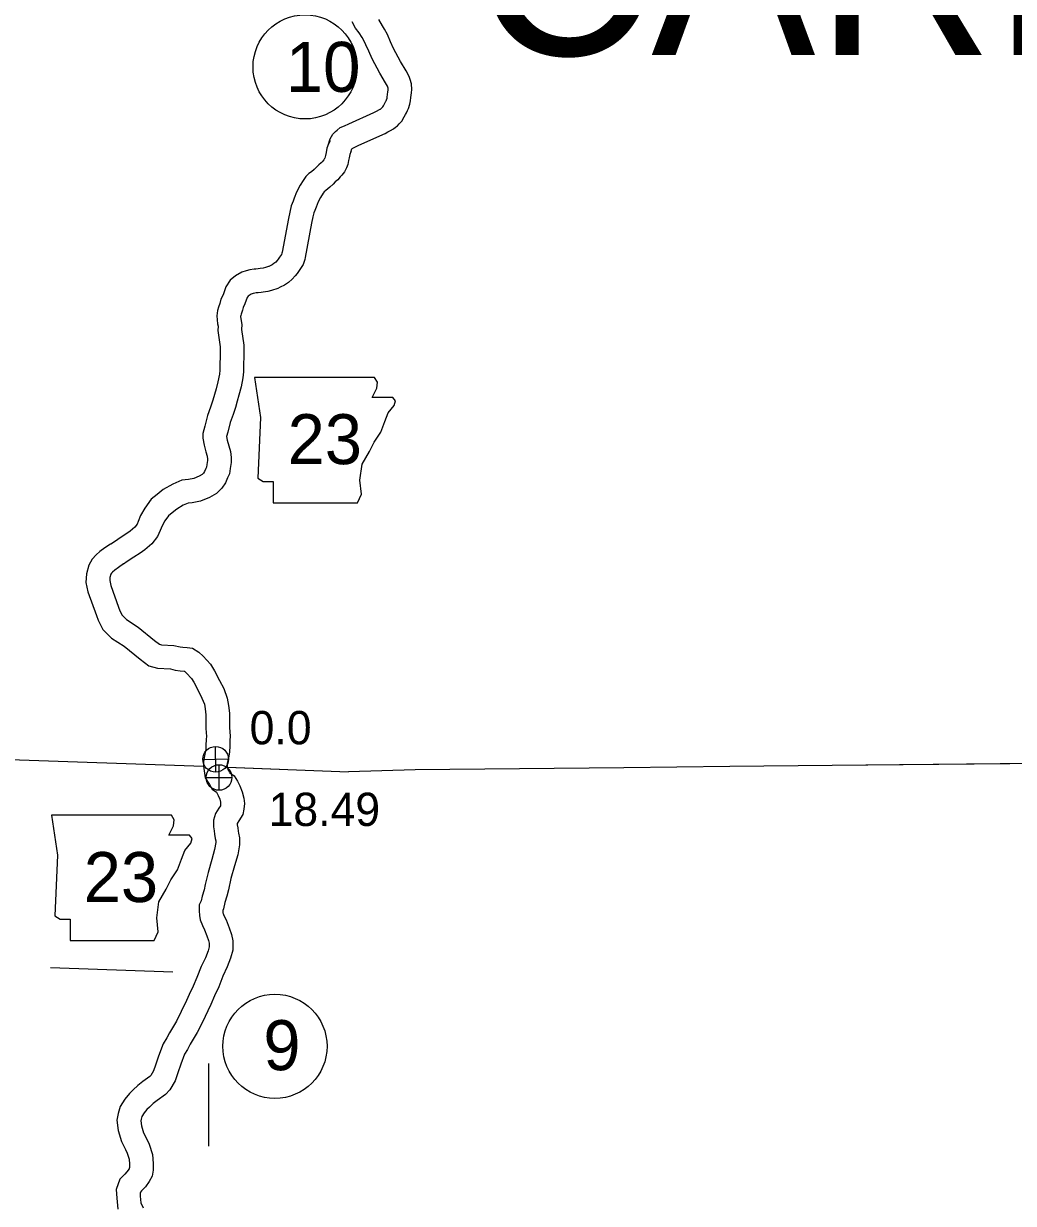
# Model space of a CAD drawing. Extents: x -939622 to -934245, y 1383184 to 1385301.
# Drawn here: x -935481.92 to -935444.3, y 1384245.97 to 1384290.84 of the extents above; entities that cross this region are included whole.
import ezdxf

# ---------------------------------------------------------------- set-up
doc = ezdxf.new("R2010")
doc.units = 0
for name, color, linetype in [('10', 7, 'Continuous'), ('2', 7, 'Continuous'), ('21', 7, 'Continuous'), ('25', 7, 'Continuous'), ('26', 7, 'Continuous'), ('27', 7, 'Continuous'), ('Default', 7, 'Continuous'), ('Level 10', 7, 'Continuous'), ('Level 2', 7, 'Continuous'), ('Level 21', 7, 'Continuous'), ('Level 25', 7, 'Continuous'), ('Level 26', 7, 'Continuous'), ('Level 27', 7, 'Continuous'), ('Level 7', 7, 'Continuous')]:
    doc.layers.add(name, color=color, linetype=linetype)

msp = doc.modelspace()

# ---------------------------------------------------------------- linework, layer by layer
at = {"layer": '10'}
for points in [[(-935470.349, 1384286.218), (-935470.274, 1384286.461), (-935470.163, 1384286.638), (-935470.073, 1384286.731), (-935470.005, 1384286.786), (-935469.884, 1384286.893), (-935469.719, 1384286.947), (-935469.56, 1384287.026), (-935468.608, 1384287.456), (-935468.509, 1384287.516), (-935468.395, 1384287.57), (-935468.372, 1384287.583), (-935468.362, 1384287.591), (-935468.319, 1384287.627), (-935468.281, 1384287.665), (-935468.268, 1384287.678), (-935468.247, 1384287.714), (-935468.185, 1384287.842), (-935468.154, 1384287.887), (-935468.147, 1384287.903), (-935468.132, 1384287.936), (-935468.109, 1384288.008), (-935468.103, 1384288.039), (-935468.094, 1384288.145), (-935468.076, 1384288.247), (-935468.067, 1384288.315), (-935468.064, 1384288.348), (-935468.067, 1384288.386), (-935468.079, 1384288.429), (-935468.092, 1384288.462), (-935468.162, 1384288.594), (-935468.381, 1384288.953), (-935468.675, 1384289.497), (-935468.805, 1384289.793), (-935468.909, 1384290.034), (-935468.993, 1384290.193), (-935469.058, 1384290.307), (-935469.171, 1384290.495), (-935469.303, 1384290.673), (-935469.44, 1384290.909)], [(-935469.489, 1384285.952), (-935469.451, 1384286.077), (-935469.428, 1384286.095), (-935469.377, 1384286.112), (-935469.174, 1384286.213), (-935468.185, 1384286.659), (-935468.082, 1384286.723), (-935467.982, 1384286.769), (-935467.862, 1384286.837), (-935467.79, 1384286.896), (-935467.715, 1384286.959), (-935467.641, 1384287.031), (-935467.541, 1384287.134), (-935467.451, 1384287.293), (-935467.404, 1384287.389), (-935467.365, 1384287.447), (-935467.326, 1384287.534), (-935467.289, 1384287.616), (-935467.238, 1384287.78), (-935467.211, 1384287.906), (-935467.2, 1384288.028), (-935467.185, 1384288.114), (-935467.173, 1384288.214), (-935467.161, 1384288.332), (-935467.175, 1384288.546), (-935467.226, 1384288.717), (-935467.271, 1384288.834), (-935467.38, 1384289.04), (-935467.601, 1384289.401), (-935467.866, 1384289.893), (-935467.98, 1384290.151), (-935468.096, 1384290.423), (-935468.204, 1384290.627), (-935468.282, 1384290.762), (-935468.422, 1384290.996)], [(-935470.274, 1384286.382), (-935470.331, 1384286.268), (-935470.392, 1384286.109), (-935470.426, 1384285.933), (-935470.453, 1384285.828), (-935470.472, 1384285.721), (-935470.472, 1384285.72), (-935470.48, 1384285.705), (-935470.515, 1384285.664), (-935470.578, 1384285.588), (-935470.618, 1384285.543), (-935470.699, 1384285.473), (-935470.79, 1384285.378), (-935470.883, 1384285.291), (-935470.984, 1384285.204), (-935471.084, 1384285.137), (-935471.194, 1384285.032), (-935471.292, 1384284.874), (-935471.413, 1384284.692), (-935471.551, 1384284.433), (-935471.637, 1384284.197), (-935471.682, 1384284.093), (-935471.757, 1384283.915), (-935471.806, 1384283.672), (-935471.858, 1384283.429), (-935472.098, 1384282.144), (-935472.109, 1384282.107), (-935472.121, 1384282.061), (-935472.19, 1384281.958), (-935472.244, 1384281.881), (-935472.281, 1384281.834), (-935472.337, 1384281.774), (-935472.41, 1384281.712), (-935472.473, 1384281.668), (-935472.601, 1384281.601), (-935472.608, 1384281.597), (-935472.726, 1384281.564), (-935472.823, 1384281.539), (-935472.936, 1384281.522), (-935473.008, 1384281.513), (-935473.091, 1384281.502), (-935473.159, 1384281.499), (-935473.32, 1384281.479), (-935473.466, 1384281.433), (-935473.632, 1384281.382), (-935473.873, 1384281.245), (-935474.069, 1384281.078), (-935474.234, 1384280.825), (-935474.34, 1384280.527), (-935474.423, 1384280.359), (-935474.466, 1384280.195), (-935474.511, 1384280.056), (-935474.547, 1384279.933), (-935474.581, 1384279.721), (-935474.547, 1384279.421), (-935474.533, 1384279.332), (-935474.538, 1384279.164), (-935474.457, 1384278.544), (-935474.451, 1384278.198), (-935474.461, 1384277.875), (-935474.462, 1384277.663), (-935474.482, 1384277.506), (-935474.535, 1384277.218), (-935474.606, 1384276.944), (-935474.664, 1384276.732), (-935474.732, 1384276.514), (-935474.814, 1384276.254), (-935474.927, 1384275.934), (-935475.03, 1384275.534), (-935475.107, 1384275.257), (-935475.105, 1384275.068), (-935475.061, 1384274.805), (-935474.99, 1384274.549), (-935474.947, 1384274.391), (-935474.934, 1384274.278), (-935474.932, 1384274.222), (-935474.962, 1384274.069), (-935474.975, 1384273.968), (-935474.996, 1384273.922), (-935475.043, 1384273.808), (-935475.083, 1384273.749), (-935475.14, 1384273.694), (-935475.254, 1384273.625), (-935475.453, 1384273.545), (-935475.656, 1384273.506), (-935475.907, 1384273.474), (-935476.253, 1384273.329), (-935476.619, 1384273.119), (-935476.84, 1384272.935), (-935477.078, 1384272.75), (-935477.313, 1384272.417), (-935477.476, 1384272.128), (-935477.564, 1384271.906), (-935477.611, 1384271.799), (-935477.7, 1384271.685), (-935477.876, 1384271.535), (-935477.994, 1384271.45), (-935478.221, 1384271.305), (-935478.474, 1384271.135), (-935478.613, 1384271.046)], [(-935469.47, 1384285.976), (-935469.507, 1384285.902), (-935469.523, 1384285.861), (-935469.547, 1384285.737), (-935469.573, 1384285.637), (-935469.6, 1384285.484), (-935469.646, 1384285.359), (-935469.727, 1384285.199), (-935469.829, 1384285.082), (-935469.891, 1384285.007), (-935469.982, 1384284.901), (-935470.08, 1384284.819), (-935470.156, 1384284.739), (-935470.283, 1384284.619), (-935470.438, 1384284.487), (-935470.499, 1384284.446), (-935470.535, 1384284.387), (-935470.64, 1384284.23), (-935470.727, 1384284.067), (-935470.8, 1384283.863), (-935470.855, 1384283.738), (-935470.892, 1384283.649), (-935470.924, 1384283.489), (-935470.976, 1384283.251), (-935471.22, 1384281.945), (-935471.239, 1384281.874), (-935471.291, 1384281.678), (-935471.37, 1384281.565), (-935471.447, 1384281.449), (-935471.524, 1384281.339), (-935471.6, 1384281.246), (-935471.711, 1384281.125), (-935471.859, 1384280.999), (-935472.005, 1384280.897), (-935472.169, 1384280.811), (-935472.258, 1384280.76), (-935472.494, 1384280.694), (-935472.643, 1384280.657), (-935472.811, 1384280.63), (-935472.895, 1384280.62), (-935473.01, 1384280.605), (-935473.081, 1384280.601), (-935473.129, 1384280.595), (-935473.199, 1384280.574), (-935473.273, 1384280.551), (-935473.354, 1384280.505), (-935473.386, 1384280.478), (-935473.422, 1384280.422), (-935473.51, 1384280.177), (-935473.575, 1384280.043), (-935473.602, 1384279.942), (-935473.651, 1384279.792), (-935473.667, 1384279.734), (-935473.673, 1384279.699), (-935473.655, 1384279.542), (-935473.631, 1384279.391), (-935473.636, 1384279.21), (-935473.558, 1384278.61), (-935473.551, 1384278.192), (-935473.561, 1384277.86), (-935473.562, 1384277.602), (-935473.593, 1384277.367), (-935473.655, 1384277.024), (-935473.736, 1384276.712), (-935473.8, 1384276.479), (-935473.873, 1384276.244), (-935473.961, 1384275.968), (-935474.065, 1384275.672), (-935474.16, 1384275.301), (-935474.205, 1384275.141), (-935474.181, 1384275.001), (-935474.122, 1384274.788), (-935474.061, 1384274.563), (-935474.035, 1384274.345), (-935474.029, 1384274.148), (-935474.074, 1384273.922), (-935474.1, 1384273.722), (-935474.168, 1384273.569), (-935474.245, 1384273.381), (-935474.389, 1384273.168), (-935474.588, 1384272.975), (-935474.851, 1384272.817), (-935475.197, 1384272.678), (-935475.515, 1384272.616), (-935475.672, 1384272.597), (-935475.853, 1384272.521), (-935476.103, 1384272.378), (-935476.275, 1384272.234), (-935476.42, 1384272.121), (-935476.552, 1384271.934), (-935476.662, 1384271.74), (-935476.733, 1384271.558), (-935476.834, 1384271.332), (-935477.047, 1384271.059), (-935477.319, 1384270.827), (-935477.488, 1384270.705), (-935477.727, 1384270.552), (-935477.982, 1384270.382), (-935478.129, 1384270.287)], [(-935478.62, 1384271.042), (-935478.836, 1384270.898), (-935479.025, 1384270.758), (-935479.168, 1384270.632), (-935479.32, 1384270.477), (-935479.446, 1384270.239), (-935479.538, 1384269.92), (-935479.554, 1384269.586), (-935479.476, 1384269.227), (-935479.158, 1384268.334), (-935479.087, 1384268.146), (-935478.911, 1384267.797), (-935478.578, 1384267.473), (-935478.102, 1384267.161), (-935477.496, 1384266.669), (-935477.162, 1384266.42), (-935476.828, 1384266.326), (-935476.341, 1384266.296), (-935476.157, 1384266.255), (-935475.977, 1384266.222), (-935475.822, 1384266.215), (-935475.808, 1384266.207), (-935475.726, 1384266.135), (-935475.536, 1384265.934), (-935475.453, 1384265.794), (-935475.273, 1384265.446), (-935475.142, 1384265.191), (-935475.053, 1384264.957), (-935475.024, 1384264.779), (-935474.997, 1384264.558), (-935474.995, 1384264.336), (-935474.999, 1384264.033), (-935474.973, 1384263.733), (-935474.98, 1384263.624), (-935474.99, 1384263.388), (-935474.992, 1384263.237), (-935475.004, 1384263.176), (-935475.048, 1384262.996), (-935475.081, 1384262.783), (-935475.084, 1384262.654), (-935475.085, 1384262.601)], [(-935478.122, 1384270.292), (-935478.319, 1384270.161), (-935478.458, 1384270.059), (-935478.548, 1384269.979), (-935478.587, 1384269.939), (-935478.608, 1384269.899), (-935478.644, 1384269.773), (-935478.649, 1384269.662), (-935478.609, 1384269.474), (-935478.313, 1384268.645), (-935478.262, 1384268.509), (-935478.175, 1384268.337), (-935478.012, 1384268.178), (-935477.571, 1384267.889), (-935476.944, 1384267.38), (-935476.758, 1384267.241), (-935476.677, 1384267.218), (-935476.215, 1384267.19), (-935475.978, 1384267.137), (-935475.875, 1384267.119), (-935475.708, 1384267.111), (-935475.508, 1384267.083), (-935475.268, 1384266.929), (-935475.102, 1384266.786), (-935474.813, 1384266.479), (-935474.666, 1384266.231), (-935474.473, 1384265.859), (-935474.318, 1384265.557), (-935474.18, 1384265.191), (-935474.133, 1384264.907), (-935474.097, 1384264.617), (-935474.095, 1384264.334), (-935474.098, 1384264.065), (-935474.071, 1384263.746), (-935474.081, 1384263.578), (-935474.09, 1384263.363), (-935474.092, 1384263.141), (-935474.126, 1384262.979), (-935474.164, 1384262.821), (-935474.182, 1384262.703), (-935474.184, 1384262.634), (-935474.185, 1384262.572)]]:
    msp.add_lwpolyline(points, dxfattribs=at)
at = {"layer": '2'}
for points in [[(-935502.994, 1384263.363), (-935498.316, 1384263.267), (-935490.344, 1384263.213), (-935490.349, 1384263.12), (-935482.808, 1384262.868), (-935475.086, 1384262.596)], [(-935474.186, 1384262.562), (-935469.579, 1384262.382)], [(-935444.432, 1384262.69), (-935451.189, 1384262.626), (-935455.083, 1384262.582), (-935459.104, 1384262.534), (-935467.037, 1384262.459), (-935469.579, 1384262.382)]]:
    msp.add_lwpolyline(points, dxfattribs=at)
at = {"layer": '21'}
msp.add_lwpolyline([(-935473.145, 1384277.381), (-935472.917, 1384275.858), (-935473.018, 1384273.549), (-935472.815, 1384273.422), (-935472.435, 1384273.422), (-935472.435, 1384272.61), (-935469.237, 1384272.61), (-935469.085, 1384272.94), (-935469.136, 1384273.473), (-935469.059, 1384274.082), (-935468.78, 1384274.564), (-935468.603, 1384274.919), (-935468.349, 1384275.3), (-935468.197, 1384275.706), (-935468.07, 1384276.036), (-935467.841, 1384276.315), (-935467.791, 1384276.493), (-935467.892, 1384276.62), (-935468.679, 1384276.62), (-935468.501, 1384276.975), (-935468.476, 1384277.203), (-935468.581, 1384277.379)], close=True, dxfattribs=at)
at = {"layer": '26'}
for p, q in [((-935474.613, 1384262.373), (-935474.635, 1384263.349)), ((-935475.112, 1384262.849), (-935474.136, 1384262.872))]:
    msp.add_line(p, q, dxfattribs=at)
msp.add_circle((-935474.624, 1384262.861), 0.488, dxfattribs=at)
at = {"layer": '27'}
msp.add_circle((-935471.223, 1384289.195), 1.98, dxfattribs=at)
at = {"layer": 'Level 10'}
for points in [[(-935475.081, 1384262.596), (-935475.022, 1384262.161), (-935474.858, 1384261.897), (-935474.753, 1384261.727), (-935474.593, 1384261.608), (-935474.579, 1384261.585), (-935474.525, 1384261.478), (-935474.47, 1384261.346), (-935474.441, 1384261.231), (-935474.436, 1384261.176), (-935474.443, 1384261.094), (-935474.501, 1384260.998), (-935474.628, 1384260.805), (-935474.705, 1384260.549), (-935474.702, 1384260.288), (-935474.678, 1384260.146), (-935474.667, 1384260.008), (-935474.637, 1384259.843), (-935474.612, 1384259.755), (-935474.612, 1384259.692), (-935474.661, 1384259.434), (-935474.769, 1384259.051), (-935474.913, 1384258.551), (-935475.017, 1384258.097), (-935475.063, 1384257.897), (-935475.141, 1384257.651), (-935475.179, 1384257.475), (-935475.254, 1384257.32), (-935475.253, 1384257.091), (-935475.241, 1384256.914), (-935475.215, 1384256.758), (-935475.129, 1384256.537), (-935475.043, 1384256.376), (-935474.953, 1384256.147), (-935474.892, 1384255.966), (-935474.871, 1384255.866), (-935474.871, 1384255.723), (-935474.911, 1384255.577), (-935475.008, 1384255.313), (-935475.17, 1384254.975), (-935475.334, 1384254.557), (-935475.481, 1384254.231), (-935475.624, 1384253.913), (-935475.731, 1384253.682), (-935475.934, 1384253.27), (-935476.116, 1384252.906), (-935476.379, 1384252.46), (-935476.477, 1384252.265), (-935476.617, 1384252.045), (-935476.797, 1384251.566), (-935476.912, 1384251.228), (-935476.986, 1384251.008), (-935477.085, 1384250.838), (-935477.123, 1384250.798), (-935477.388, 1384250.608), (-935477.587, 1384250.449), (-935477.753, 1384250.292), (-935477.903, 1384250.154), (-935478.075, 1384249.936), (-935478.252, 1384249.65), (-935478.333, 1384249.395), (-935478.378, 1384249.139), (-935478.329, 1384248.74), (-935478.203, 1384248.324), (-935478.051, 1384248.018), (-935477.987, 1384247.883), (-935477.91, 1384247.652), (-935477.894, 1384247.468), (-935477.901, 1384247.33), (-935477.905, 1384247.3), (-935477.916, 1384247.28), (-935477.994, 1384247.167), (-935478.081, 1384247.078), (-935478.267, 1384246.895), (-935478.4, 1384246.501), (-935478.385, 1384246.175), (-935478.342, 1384245.752)], [(-935474.168, 1384262.561), (-935474.156, 1384262.473), (-935474.093, 1384262.37), (-935474.078, 1384262.346), (-935473.918, 1384262.228), (-935473.793, 1384262.026), (-935473.707, 1384261.854), (-935473.613, 1384261.629), (-935473.552, 1384261.385), (-935473.532, 1384261.182), (-935473.551, 1384260.96), (-935473.594, 1384260.757), (-935473.741, 1384260.516), (-935473.803, 1384260.421), (-935473.803, 1384260.37), (-935473.783, 1384260.255), (-935473.773, 1384260.122), (-935473.76, 1384260.048), (-935473.711, 1384259.879), (-935473.713, 1384259.606), (-935473.783, 1384259.228), (-935473.903, 1384258.804), (-935474.042, 1384258.326), (-935474.14, 1384257.896), (-935474.194, 1384257.66), (-935474.27, 1384257.42), (-935474.322, 1384257.178), (-935474.353, 1384257.115), (-935474.346, 1384257.02), (-935474.342, 1384256.996), (-935474.31, 1384256.914), (-935474.225, 1384256.755), (-935474.107, 1384256.455), (-935474.022, 1384256.201), (-935473.972, 1384255.96), (-935473.97, 1384255.603), (-935474.054, 1384255.301), (-935474.179, 1384254.962), (-935474.344, 1384254.616), (-935474.504, 1384254.207), (-935474.661, 1384253.861), (-935474.805, 1384253.54), (-935474.918, 1384253.294), (-935475.128, 1384252.869), (-935475.325, 1384252.476), (-935475.589, 1384252.028), (-935475.694, 1384251.82), (-935475.807, 1384251.642), (-935475.949, 1384251.262), (-935476.06, 1384250.938), (-935476.162, 1384250.635), (-935476.361, 1384250.291), (-935476.532, 1384250.114), (-935476.844, 1384249.89), (-935476.996, 1384249.768), (-935477.14, 1384249.633), (-935477.241, 1384249.54), (-935477.336, 1384249.42), (-935477.428, 1384249.271), (-935477.457, 1384249.18), (-935477.468, 1384249.115), (-935477.445, 1384248.926), (-935477.364, 1384248.657), (-935477.241, 1384248.411), (-935477.15, 1384248.219), (-935477.023, 1384247.836), (-935476.992, 1384247.486), (-935477.004, 1384247.239), (-935477.04, 1384247.008), (-935477.148, 1384246.809), (-935477.295, 1384246.596), (-935477.441, 1384246.444), (-935477.483, 1384246.403), (-935477.493, 1384246.372), (-935477.487, 1384246.241), (-935477.462, 1384245.992), (-935477.376, 1384245.803)]]:
    msp.add_lwpolyline(points, dxfattribs=at)
at = {"layer": 'Level 2'}
for points in [[(-935520.058, 1384263.467), (-935514.11, 1384263.517), (-935506.249, 1384263.429), (-935498.316, 1384263.267), (-935490.344, 1384263.213), (-935490.349, 1384263.12), (-935482.808, 1384262.868), (-935475.081, 1384262.596)], [(-935474.168, 1384262.561), (-935469.579, 1384262.382)], [(-935443.519, 1384262.698), (-935451.189, 1384262.626), (-935455.083, 1384262.582), (-935459.104, 1384262.534), (-935467.037, 1384262.459), (-935469.579, 1384262.382)]]:
    msp.add_lwpolyline(points, dxfattribs=at)
at = {"layer": 'Level 21'}
msp.add_lwpolyline([(-935480.867, 1384260.739), (-935480.638, 1384259.217), (-935480.74, 1384256.907), (-935480.537, 1384256.78), (-935480.156, 1384256.78), (-935480.156, 1384255.968), (-935476.959, 1384255.968), (-935476.806, 1384256.298), (-935476.857, 1384256.831), (-935476.781, 1384257.44), (-935476.502, 1384257.922), (-935476.324, 1384258.278), (-935476.071, 1384258.658), (-935475.918, 1384259.064), (-935475.791, 1384259.394), (-935475.563, 1384259.673), (-935475.512, 1384259.851), (-935475.614, 1384259.978), (-935476.4, 1384259.978), (-935476.223, 1384260.333), (-935476.197, 1384260.562), (-935476.303, 1384260.737)], close=True, dxfattribs=at)
at = {"layer": 'Level 26'}
for p, q in [((-935474.494, 1384261.681), (-935474.494, 1384262.656)), ((-935474.982, 1384262.169), (-935474.007, 1384262.169))]:
    msp.add_line(p, q, dxfattribs=at)
msp.add_circle((-935474.494, 1384262.169), 0.487, dxfattribs=at)
at = {"layer": 'Level 27'}
msp.add_circle((-935472.37, 1384251.944), 1.98, dxfattribs=at)
at = {"layer": 'Level 7'}
for points in [[(-935476.246, 1384254.76), (-935480.904, 1384254.935)], [(-935474.895, 1384251.29), (-935474.893, 1384248.144)]]:
    msp.add_lwpolyline(points, dxfattribs=at)

# ---------------------------------------------------------------- texts
at = {"layer": '21'}
msp.add_text('23', height=1.9008, dxfattribs=at).set_placement((-935471.887, 1384274.086))
at = {"layer": '25'}
msp.add_text('0.0', height=1.2672, dxfattribs=at).set_placement((-935473.332, 1384263.431))
at = {"layer": '27'}
msp.add_text('10', height=1.9008, dxfattribs=at).set_placement((-935471.955, 1384288.245))
at = {"layer": 'Default'}
msp.add_text('CARROLL', height=7, dxfattribs=at).set_placement((-935464.824, 1384289.642))
at = {"layer": 'Level 21'}
msp.add_text('23', height=1.9008, dxfattribs=at).set_placement((-935479.637, 1384257.432))
at = {"layer": 'Level 25'}
msp.add_text('18.49', height=1.2672, dxfattribs=at).set_placement((-935472.612, 1384260.324))
at = {"layer": 'Level 27'}
msp.add_text('9', height=1.901, dxfattribs=at).set_placement((-935472.81, 1384251.037))

doc.saveas('drawing.dxf')
